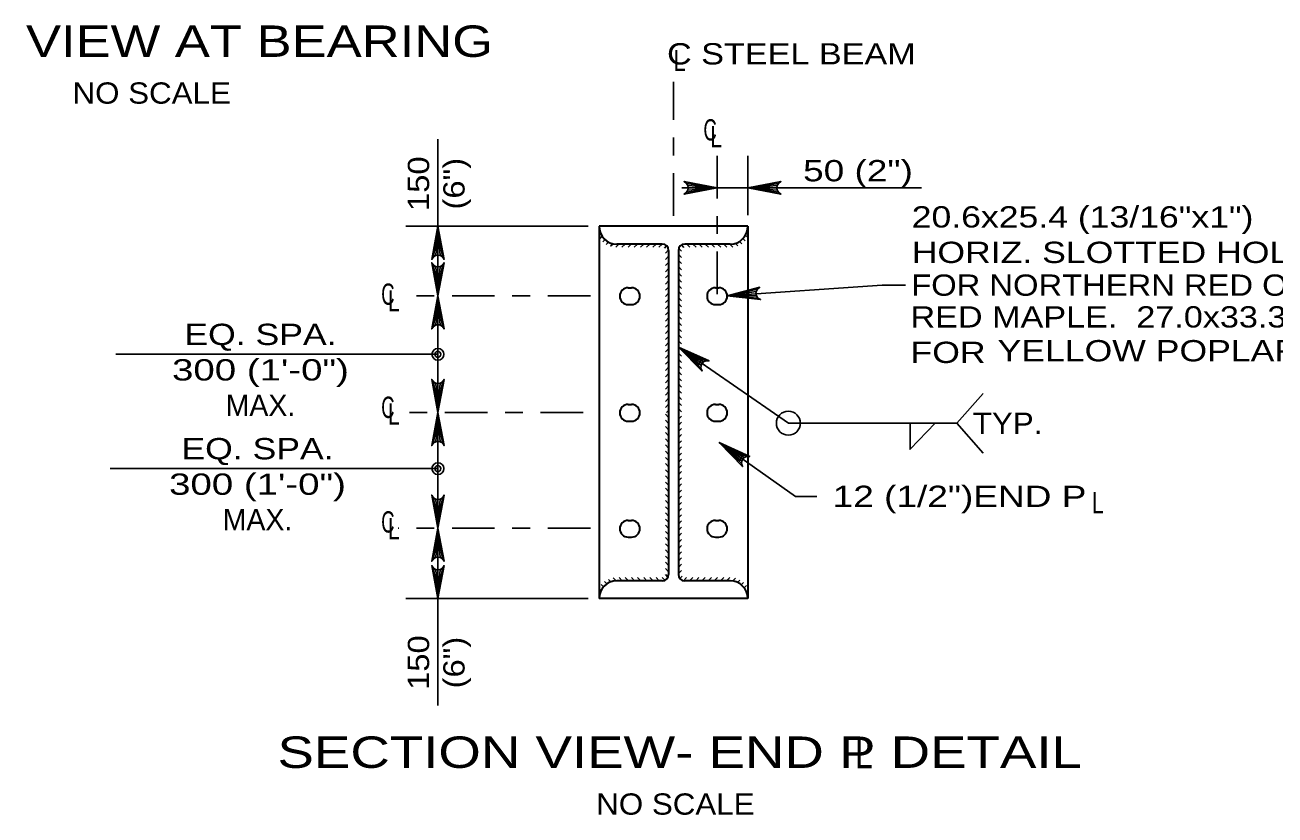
# Model space of a CAD drawing. Extents: x -11 to 79, y -154 to 0.
# Drawn here: x 42.01 to 49.06, y -37.34 to -32.89 of the extents above; entities that cross this region are included whole.
import ezdxf
from ezdxf.enums import TextEntityAlignment as Align

# ---------------------------------------------------------------- set-up
doc = ezdxf.new("R2010")
doc.units = 0
doc.header["$LTSCALE"] = 0.048
doc.linetypes.add('DOT_DASHED', pattern=[7.7, 5, -1.2, 0.3, -1.2])
doc.layers.add('3', color=7, linetype='Continuous', lineweight=25)
doc.layers.add('4', color=7, linetype='Continuous', lineweight=25)

msp = doc.modelspace()

# ---------------------------------------------------------------- hatches: boundary and pattern name
at = {"layer": '3'}
for points in [[(45.79275, -33.78758), (45.79275, -33.82758), (45.91275, -33.80758)], [(46.206, -33.78758), (46.206, -33.82758), (46.086, -33.80758)], [(44.3185, -34.14467), (44.3585, -34.14467), (44.3385, -34.02467)], [(44.3185, -34.29642), (44.3585, -34.29642), (44.3385, -34.41642)], [(44.3185, -34.53642), (44.3585, -34.53642), (44.3385, -34.41642)], [(45.96975, -34.41558), (46.09017, -34.41733), (46.08883, -34.39742)], [(45.805, -34.80667), (45.82808, -34.774), (45.71858, -34.721)], [(44.3185, -34.95392), (44.3585, -34.95392), (44.3385, -35.07392)], [(44.3185, -35.19392), (44.3585, -35.19392), (44.3385, -35.07392)], [(46.03625, -35.34625), (46.05933, -35.31358), (45.94983, -35.26067)], [(44.3185, -35.6065), (44.3585, -35.6065), (44.3385, -35.7265)], [(44.3185, -35.8465), (44.3585, -35.8465), (44.3385, -35.7265)], [(44.3185, -36.00308), (44.3585, -36.00308), (44.3385, -36.12308)]]:
    msp.add_hatch(color=256, dxfattribs=at).paths.add_polyline_path(points)

# ---------------------------------------------------------------- linework, layer by layer
for p, q in [((44.3385, -34.41642), (44.3385, -33.533)), ((46.086, -33.96217), (46.086, -33.62758)), ((46.086, -33.80758), (45.71317, -33.80758)), ((46.206, -33.80758), (46.326, -33.80758)), ((46.326, -33.80758), (47.06525, -33.80758)), ((45.18492, -34.02467), (44.1585, -34.02467)), ((45.96975, -34.41558), (46.84267, -34.35575)), ((46.84267, -34.35575), (46.97508, -34.35575)), ((44.3385, -34.41642), (44.3385, -36.72658)), ((45.69425, -34.70575), (46.31442, -35.13458)), ((44.3385, -34.74617), (42.5235, -34.74617)), ((47.26417, -35.13458), (47.41242, -34.96675)), ((46.31442, -35.13458), (47.26417, -35.13458)), ((47.26417, -35.13458), (47.41242, -35.3025)), ((45.9245, -35.24267), (46.35425, -35.54675)), ((44.3385, -35.3905), (42.49042, -35.3905)), ((46.35425, -35.54675), (46.47425, -35.54675)), ((45.18492, -36.12308), (44.1585, -36.12308))]:
    msp.add_line(p, q, dxfattribs=at)
at = {"layer": '3', "linetype": 'DOT_DASHED'}
for p, q in [((45.91275, -34.40708), (45.91275, -33.62758)), ((45.15742, -35.07392), (44.1085, -35.07392))]:
    msp.add_line(p, q, dxfattribs=at)
at = {"layer": '3'}
for points in [[(45.91275, -33.80758), (45.72633, -33.8425), (45.74067, -33.83258), (45.74808, -33.82008), (45.75025, -33.80758), (45.74808, -33.79508), (45.74067, -33.78258), (45.72633, -33.77267), (45.91275, -33.80758), (45.74067, -33.78258), (45.74808, -33.79508), (45.91275, -33.80758), (45.75025, -33.80758), (45.74808, -33.82008), (45.91275, -33.80758), (45.74067, -33.83258)], [(46.086, -33.80758), (46.27242, -33.77267), (46.25808, -33.78258), (46.25067, -33.79508), (46.2485, -33.80758), (46.25067, -33.82008), (46.25808, -33.83258), (46.27242, -33.8425), (46.086, -33.80758), (46.25808, -33.83258), (46.25067, -33.82008), (46.086, -33.80758), (46.2485, -33.80758), (46.25067, -33.79508), (46.086, -33.80758), (46.25808, -33.78258)], [(44.3385, -34.02467), (44.37342, -34.21108), (44.3635, -34.19675), (44.351, -34.18933), (44.3385, -34.18717), (44.326, -34.18933), (44.3135, -34.19675), (44.30358, -34.21108), (44.3385, -34.02467), (44.3135, -34.19675), (44.326, -34.18933), (44.3385, -34.02467), (44.3385, -34.18717), (44.351, -34.18933), (44.3385, -34.02467), (44.3635, -34.19675)], [(44.3385, -34.41642), (44.30358, -34.23), (44.3135, -34.24433), (44.326, -34.25175), (44.3385, -34.25392), (44.351, -34.25175), (44.3635, -34.24433), (44.37342, -34.23), (44.3385, -34.41642), (44.3635, -34.24433), (44.351, -34.25175), (44.3385, -34.41642), (44.3385, -34.25392), (44.326, -34.25175), (44.3385, -34.41642), (44.3135, -34.24433)], [(45.96975, -34.41558), (46.15333, -34.368), (46.13967, -34.37892), (46.13317, -34.39183), (46.13183, -34.4045), (46.13483, -34.41683), (46.14308, -34.42875), (46.15808, -34.43767), (45.96975, -34.41558), (46.14308, -34.42875), (46.13483, -34.41683), (45.96975, -34.41558), (46.13183, -34.4045), (46.13317, -34.39183), (45.96975, -34.41558), (46.13967, -34.37892)], [(44.3385, -34.41642), (44.37342, -34.60283), (44.3635, -34.5885), (44.351, -34.58108), (44.3385, -34.57892), (44.326, -34.58108), (44.3135, -34.5885), (44.30358, -34.60283), (44.3385, -34.41642), (44.3135, -34.5885), (44.326, -34.58108), (44.3385, -34.41642), (44.3385, -34.57892), (44.351, -34.58108), (44.3385, -34.41642), (44.3635, -34.5885)], [(45.69425, -34.70575), (45.86742, -34.783), (45.85, -34.783), (45.83675, -34.78908), (45.82792, -34.79817), (45.82258, -34.80967), (45.82158, -34.82417), (45.82767, -34.8405), (45.69425, -34.70575), (45.82158, -34.82417), (45.82258, -34.80967), (45.69425, -34.70575), (45.82792, -34.79817), (45.83675, -34.78908), (45.69425, -34.70575), (45.85, -34.783)], [(44.3385, -35.07392), (44.37342, -34.8875), (44.3635, -34.90183), (44.351, -34.90925), (44.3385, -34.91142), (44.326, -34.90925), (44.3135, -34.90183), (44.30358, -34.8875), (44.3385, -35.07392), (44.3135, -34.90183), (44.326, -34.90925), (44.3385, -35.07392), (44.3385, -34.91142), (44.351, -34.90925), (44.3385, -35.07392), (44.3635, -34.90183)], [(44.3385, -35.07392), (44.37342, -35.26033), (44.3635, -35.246), (44.351, -35.23858), (44.3385, -35.23642), (44.326, -35.23858), (44.3135, -35.246), (44.30358, -35.26033), (44.3385, -35.07392), (44.3135, -35.246), (44.326, -35.23858), (44.3385, -35.07392), (44.3385, -35.23642), (44.351, -35.23858), (44.3385, -35.07392), (44.3635, -35.246)], [(47.00075, -35.13458), (47.00075, -35.28133), (47.14217, -35.13458)], [(45.9245, -35.24267), (46.09683, -35.32183), (46.07942, -35.32167), (46.06608, -35.32758), (46.05717, -35.3365), (46.05167, -35.348), (46.0505, -35.36242), (46.0565, -35.37883), (45.9245, -35.24267), (46.0505, -35.36242), (46.05167, -35.348), (45.9245, -35.24267), (46.05717, -35.3365), (46.06608, -35.32758), (45.9245, -35.24267), (46.07942, -35.32167)], [(44.3385, -35.7265), (44.37342, -35.54008), (44.3635, -35.55442), (44.351, -35.56183), (44.3385, -35.564), (44.326, -35.56183), (44.3135, -35.55442), (44.30358, -35.54008), (44.3385, -35.7265), (44.3135, -35.55442), (44.326, -35.56183), (44.3385, -35.7265), (44.3385, -35.564), (44.351, -35.56183), (44.3385, -35.7265), (44.3635, -35.55442)], [(44.3385, -35.7265), (44.37342, -35.91292), (44.3635, -35.89858), (44.351, -35.89117), (44.3385, -35.889), (44.326, -35.89117), (44.3135, -35.89858), (44.30358, -35.91292), (44.3385, -35.7265), (44.3135, -35.89858), (44.326, -35.89117), (44.3385, -35.7265), (44.3385, -35.889), (44.351, -35.89117), (44.3385, -35.7265), (44.3635, -35.89858)], [(44.3385, -36.12308), (44.30358, -35.93667), (44.3135, -35.951), (44.326, -35.95842), (44.3385, -35.96058), (44.351, -35.95842), (44.3635, -35.951), (44.37342, -35.93667), (44.3385, -36.12308), (44.3635, -35.951), (44.351, -35.95842), (44.3385, -36.12308), (44.3385, -35.96058), (44.326, -35.95842), (44.3385, -36.12308), (44.3135, -35.951)]]:
    msp.add_lwpolyline(points, dxfattribs=at)
for points in [[(45.79275, -33.78758), (45.79275, -33.82758), (45.91275, -33.80758)], [(46.206, -33.78758), (46.206, -33.82758), (46.086, -33.80758)], [(44.3185, -34.14467), (44.3585, -34.14467), (44.3385, -34.02467)], [(44.3185, -34.29642), (44.3585, -34.29642), (44.3385, -34.41642)], [(44.3185, -34.53642), (44.3585, -34.53642), (44.3385, -34.41642)], [(45.96975, -34.41558), (46.09017, -34.41733), (46.08883, -34.39742)], [(45.805, -34.80667), (45.82808, -34.774), (45.71858, -34.721)], [(44.3185, -34.95392), (44.3585, -34.95392), (44.3385, -35.07392)], [(44.3185, -35.19392), (44.3585, -35.19392), (44.3385, -35.07392)], [(46.03625, -35.34625), (46.05933, -35.31358), (45.94983, -35.26067)], [(44.3185, -35.6065), (44.3585, -35.6065), (44.3385, -35.7265)], [(44.3185, -35.8465), (44.3585, -35.8465), (44.3385, -35.7265)], [(44.3185, -36.00308), (44.3585, -36.00308), (44.3385, -36.12308)]]:
    msp.add_lwpolyline(points, close=True, dxfattribs=at)
for centre, radius in [((44.33847, -34.74617), 0.03333), ((44.33847, -34.74617), 0.01667), ((46.31435, -35.13461), 0.06746), ((44.33847, -35.3905), 0.03333), ((44.33847, -35.3905), 0.01667)]:
    msp.add_circle(centre, radius, dxfattribs=at)
at = {"layer": '4', "linetype": 'DOT_DASHED'}
for p, q in [((45.66675, -33.96458), (45.66675, -33.21058)), ((45.19808, -34.41642), (44.125, -34.41642)), ((45.19808, -35.7265), (44.114, -35.7265))]:
    msp.add_line(p, q, dxfattribs=at)
at = {"layer": '4', "lineweight": 35}
for p, q in [((45.24742, -34.02467), (45.24742, -36.12308)), ((46.086, -34.02467), (45.24742, -34.02467)), ((46.086, -34.02467), (46.086, -36.12308)), ((45.25142, -34.09342), (45.26442, -34.08042)), ((45.60358, -34.12467), (45.34742, -34.12467)), ((45.63917, -34.16025), (45.63917, -35.9875)), ((45.69425, -34.16025), (45.69425, -35.9875)), ((45.986, -34.12467), (45.72983, -34.12467)), ((45.41083, -34.37117), (45.4305, -34.37117)), ((45.90292, -34.37117), (45.92267, -34.37117)), ((45.41083, -34.46558), (45.4305, -34.46558)), ((45.90292, -34.46558), (45.92267, -34.46558)), ((45.41083, -35.02858), (45.4305, -35.02858)), ((45.90292, -35.02858), (45.92267, -35.02858)), ((45.41083, -35.12308), (45.4305, -35.12308)), ((45.90292, -35.12308), (45.92267, -35.12308)), ((45.41083, -35.68217), (45.4305, -35.68217)), ((45.90292, -35.68217), (45.92267, -35.68217)), ((45.41083, -35.77667), (45.4305, -35.77667)), ((45.90292, -35.77667), (45.92267, -35.77667)), ((45.60358, -36.02308), (45.34742, -36.02308)), ((45.986, -36.02308), (45.72983, -36.02308)), ((46.086, -36.12308), (45.24742, -36.12308))]:
    msp.add_line(p, q, dxfattribs=at)
at = {"layer": '4'}
for p, q in [((45.24742, -34.02783), (45.2475, -34.02775)), ((45.24742, -34.06258), (45.25283, -34.05717)), ((45.26775, -34.11183), (45.28058, -34.09908)), ((46.05217, -34.1225), (46.03908, -34.10942)), ((46.07108, -34.10658), (46.05825, -34.09383)), ((46.086, -34.08675), (46.07308, -34.07383)), ((46.086, -34.05192), (46.083, -34.04892)), ((45.28783, -34.12667), (45.30108, -34.11333)), ((45.31192, -34.13733), (45.32675, -34.1225)), ((45.34142, -34.14267), (45.35933, -34.12467)), ((45.376, -34.14275), (45.39417, -34.12467)), ((45.41083, -34.14275), (45.42892, -34.12467)), ((45.44567, -34.14275), (45.46375, -34.12467)), ((45.48042, -34.14275), (45.49858, -34.12467)), ((45.51525, -34.14275), (45.53333, -34.12467)), ((45.55, -34.14275), (45.56817, -34.12467)), ((45.58483, -34.14275), (45.60292, -34.12467)), ((45.61517, -34.14725), (45.628, -34.13442)), ((45.62108, -34.17617), (45.63908, -34.15808)), ((45.71242, -34.1655), (45.69608, -34.14917)), ((45.72517, -34.14342), (45.7115, -34.12975)), ((45.75925, -34.14275), (45.74117, -34.12467)), ((45.79408, -34.14275), (45.776, -34.12467)), ((45.82892, -34.14275), (45.81075, -34.12467)), ((45.86367, -34.14275), (45.84558, -34.12467)), ((45.8985, -34.14275), (45.88033, -34.12467)), ((45.93325, -34.14275), (45.91517, -34.12467)), ((45.96808, -34.14275), (45.95, -34.12467)), ((46.00183, -34.14175), (45.98475, -34.12467)), ((46.02942, -34.1345), (46.01525, -34.12033)), ((45.62108, -34.211), (45.63917, -34.19283)), ((45.62108, -34.24575), (45.63917, -34.22767)), ((45.71242, -34.20025), (45.69425, -34.18217)), ((45.71242, -34.23508), (45.69425, -34.217)), ((45.62108, -34.28058), (45.63917, -34.26242)), ((45.62108, -34.31533), (45.63917, -34.29725)), ((45.71242, -34.26992), (45.69425, -34.25175)), ((45.71242, -34.30467), (45.69425, -34.28658)), ((45.71242, -34.3395), (45.69425, -34.32133)), ((45.62108, -34.35017), (45.63917, -34.33208)), ((45.62108, -34.38492), (45.63917, -34.36683)), ((45.71242, -34.37425), (45.69425, -34.35617)), ((45.71242, -34.40908), (45.69425, -34.391)), ((45.62108, -34.41975), (45.63917, -34.40167)), ((45.62108, -34.45458), (45.63917, -34.43642)), ((45.71242, -34.44392), (45.69425, -34.42575)), ((45.71242, -34.47867), (45.69425, -34.46058)), ((45.62108, -34.48933), (45.63917, -34.47125)), ((45.62108, -34.52417), (45.63917, -34.506)), ((45.71242, -34.5135), (45.69425, -34.49533)), ((45.71242, -34.54825), (45.69425, -34.53017)), ((45.62108, -34.55892), (45.63917, -34.54083)), ((45.62108, -34.59375), (45.63917, -34.57567)), ((45.71242, -34.58308), (45.69425, -34.565)), ((45.71242, -34.61783), (45.69425, -34.59975)), ((45.62108, -34.62858), (45.63917, -34.61042)), ((45.62108, -34.66333), (45.63917, -34.64525)), ((45.71242, -34.65267), (45.69425, -34.63458)), ((45.71242, -34.6875), (45.69425, -34.66933)), ((45.62108, -34.69817), (45.63917, -34.68)), ((45.62108, -34.73292), (45.63917, -34.71483)), ((45.71242, -34.72225), (45.69425, -34.70417)), ((45.71242, -34.75708), (45.69425, -34.73892)), ((45.62108, -34.76775), (45.63917, -34.74967)), ((45.62108, -34.8025), (45.63917, -34.78442)), ((45.71242, -34.79183), (45.69425, -34.77375)), ((45.71242, -34.82667), (45.69425, -34.80858)), ((45.62108, -34.83733), (45.63917, -34.81925)), ((45.62108, -34.87217), (45.63917, -34.854)), ((45.71242, -34.8615), (45.69425, -34.84333)), ((45.71242, -34.89625), (45.69425, -34.87817)), ((45.62108, -34.90692), (45.63917, -34.88883)), ((45.62108, -34.94175), (45.63917, -34.92358)), ((45.71242, -34.93108), (45.69425, -34.91292)), ((45.71242, -34.96583), (45.69425, -34.94775)), ((45.62108, -34.9765), (45.63917, -34.95842)), ((45.62108, -35.01133), (45.63917, -34.99325)), ((45.71242, -35.00067), (45.69425, -34.98258)), ((45.71242, -35.03542), (45.69425, -35.01733)), ((45.62108, -35.04608), (45.63917, -35.028)), ((45.63917, -35.10142), (45.62108, -35.08333)), ((45.62808, -35.07392), (45.63917, -35.06283)), ((45.71242, -35.07025), (45.69425, -35.05217)), ((45.69425, -35.07725), (45.69767, -35.07392)), ((45.69425, -35.11208), (45.71242, -35.094)), ((45.63917, -35.13625), (45.62108, -35.11808)), ((45.63917, -35.171), (45.62108, -35.15292)), ((45.69425, -35.14692), (45.71242, -35.12875)), ((45.69425, -35.18167), (45.71242, -35.16358)), ((45.63917, -35.20583), (45.62108, -35.18767)), ((45.63917, -35.24058), (45.62108, -35.2225)), ((45.69425, -35.2165), (45.71242, -35.19842)), ((45.69425, -35.25125), (45.71242, -35.23317)), ((45.63917, -35.27542), (45.62108, -35.25733)), ((45.63917, -35.31025), (45.62108, -35.29208)), ((45.69425, -35.28608), (45.71242, -35.268)), ((45.69425, -35.32092), (45.71242, -35.30275)), ((45.63917, -35.345), (45.62108, -35.32692)), ((45.63917, -35.37983), (45.62108, -35.36167)), ((45.69425, -35.35567), (45.71242, -35.33758)), ((45.69425, -35.3905), (45.71242, -35.37233)), ((45.63917, -35.41458), (45.62108, -35.3965)), ((45.63917, -35.44942), (45.62108, -35.43133)), ((45.69425, -35.42525), (45.71242, -35.40717)), ((45.69425, -35.46008), (45.71242, -35.442)), ((45.63917, -35.48417), (45.62108, -35.46608)), ((45.63917, -35.519), (45.62108, -35.50092)), ((45.69425, -35.49483), (45.71242, -35.47675)), ((45.69425, -35.52967), (45.71242, -35.51158)), ((45.63917, -35.55383), (45.62108, -35.53567)), ((45.63917, -35.58858), (45.62108, -35.5705)), ((45.69425, -35.5645), (45.71242, -35.54633)), ((45.69425, -35.59925), (45.71242, -35.58117)), ((45.63917, -35.62342), (45.62108, -35.60525)), ((45.63917, -35.65817), (45.62108, -35.64008)), ((45.69425, -35.63408), (45.71242, -35.61592)), ((45.69425, -35.66883), (45.71242, -35.65075)), ((45.63917, -35.693), (45.62108, -35.67492)), ((45.63917, -35.72783), (45.62108, -35.70967)), ((45.69425, -35.70367), (45.71242, -35.68558)), ((45.69425, -35.7385), (45.71242, -35.72033)), ((45.63917, -35.76258), (45.62108, -35.7445)), ((45.63917, -35.79742), (45.62108, -35.77925)), ((45.69425, -35.77325), (45.71242, -35.75517)), ((45.69425, -35.80808), (45.71242, -35.78992)), ((45.63917, -35.83217), (45.62108, -35.81408)), ((45.63917, -35.867), (45.62108, -35.84892)), ((45.69425, -35.84283), (45.71242, -35.82475)), ((45.69425, -35.87767), (45.71242, -35.85958)), ((45.63917, -35.90175), (45.62108, -35.88367)), ((45.63917, -35.93658), (45.62108, -35.9185)), ((45.69425, -35.91242), (45.71242, -35.89433)), ((45.69425, -35.94725), (45.71242, -35.92917)), ((45.343, -36.02317), (45.32667, -36.00683)), ((45.37767, -36.02308), (45.35958, -36.005)), ((45.4125, -36.02308), (45.39442, -36.005)), ((45.44733, -36.02308), (45.42917, -36.005)), ((45.48208, -36.02308), (45.464, -36.005)), ((45.51692, -36.02308), (45.49875, -36.005)), ((45.55167, -36.02308), (45.53358, -36.005)), ((45.5865, -36.02308), (45.56842, -36.005)), ((45.61817, -36.02), (45.60317, -36.005)), ((45.63917, -35.97142), (45.62108, -35.95325)), ((45.63575, -36.00275), (45.62108, -35.98808)), ((45.69425, -35.98208), (45.71242, -35.96392)), ((45.70175, -36.00933), (45.71475, -35.99633)), ((45.72342, -36.0225), (45.74092, -36.005)), ((45.75767, -36.02308), (45.77575, -36.005)), ((45.79242, -36.02308), (45.8105, -36.005)), ((45.82725, -36.02308), (45.84533, -36.005)), ((45.862, -36.02308), (45.88017, -36.005)), ((45.89683, -36.02308), (45.91492, -36.005)), ((45.93158, -36.02308), (45.94975, -36.005)), ((45.96642, -36.02308), (45.9845, -36.005)), ((46.00025, -36.02408), (46.01558, -36.00875)), ((45.25833, -36.07775), (45.24742, -36.06683)), ((45.27242, -36.057), (45.25958, -36.04417)), ((45.29083, -36.04067), (45.27783, -36.02767)), ((45.31392, -36.02892), (45.29992, -36.01492)), ((46.02717, -36.03192), (46.04067, -36.01842)), ((46.04875, -36.04517), (46.06158, -36.03233)), ((46.06583, -36.06283), (46.07875, -36.05)), ((46.0785, -36.085), (46.086, -36.0775)), ((45.24933, -36.10358), (45.24742, -36.10167)), ((46.0855, -36.11283), (46.086, -36.11233))]:
    msp.add_line(p, q, dxfattribs=at)
at = {"layer": '4', "lineweight": 35}
for centre, radius, start, end in [((45.34741, -34.02468), 0.1, 180, 270), ((45.98599, -34.02468), 0.1, 270, 0), ((45.60356, -34.16025), 0.03558, 0, 90), ((45.72983, -34.16025), 0.03558, 90, 180), ((45.41079, -34.41838), 0.04724, 90, 270), ((45.43048, -34.41838), 0.04724, 270, 90), ((45.90292, -34.41838), 0.04724, 90, 270), ((45.9226, -34.41838), 0.04724, 270, 90), ((45.41079, -35.07585), 0.04724, 90, 270), ((45.43048, -35.07585), 0.04724, 270, 90), ((45.90292, -35.07585), 0.04724, 90, 270), ((45.9226, -35.07585), 0.04724, 270, 90), ((45.41079, -35.7294), 0.04724, 90, 270), ((45.43048, -35.7294), 0.04724, 270, 90), ((45.90292, -35.7294), 0.04724, 90, 270), ((45.9226, -35.7294), 0.04724, 270, 90), ((45.60356, -35.98752), 0.03558, 270, 0), ((45.72983, -35.98752), 0.03558, 180, 270), ((45.34741, -36.1231), 0.1, 90, 180), ((45.98599, -36.1231), 0.1, 0, 90)]:
    msp.add_arc(centre, radius, start, end, dxfattribs=at)

# ---------------------------------------------------------------- texts
at = {"layer": '3'}
for s, height, width, p in [('SECTION VIEW AT BEARING', 0.1772, 1.25, (42.63338, -33.06958)), ('50 (2")', 0.12, 1.3, (46.70687, -33.771)), ('EQ. SPA.', 0.12, 1.25, (43.33796, -34.69375)), ('300 (1\'-0")', 0.12, 1.35, (43.33804, -34.89375)), ('EQ. SPA.', 0.12, 1.25, (43.32137, -35.33808)), ('300 (1\'-0")', 0.12, 1.35, (43.32146, -35.53808)), ('SECTION VIEW- END P DETAIL', 0.1772, 1.3, (45.70175, -37.07767))]:
    msp.add_text(s, height=height, dxfattribs=dict(at, width=width)).set_placement(p, align=Align.CENTER)
for s, width, p in [('C STEEL BEAM', 1.2, (45.63042, -33.11217)), ('L', 0.75, (45.66817, -33.14983)), ('NO SCALE', 1.1, (42.27842, -33.33333)), ('C', 0.65, (45.83558, -33.54083)), ('L', 0.75, (45.87325, -33.57858)), ('20.6x25.4 (13/16"x1")', 1.25, (47.00983, -34.03133)), ('HORIZ. SLOTTED HOLE', 1.25, (47.00983, -34.23133)), ('FOR NORTHERN RED OAK AND', 1.15, (47.00708, -34.41608)), ('C', 0.65, (44.01875, -34.46692)), ('L', 0.75, (44.0565, -34.50458)), ('RED MAPLE.  27.0x33.3 (1 1/16"x1 5/16")', 1.2, (47.003, -34.59508)), ('FOR ', 1.25, (47.003, -34.79508)), ('YELLOW POPLAR. (TYP.)', 1.25, (47.49383, -34.78592)), ('C', 0.65, (44.01875, -35.10483)), ('L', 0.75, (44.0565, -35.1425)), ('TYP.', 1.1, (47.35417, -35.19467)), ('12 (1/2")END P', 1.3, (46.56425, -35.60675)), ('L', 0.75, (48.02625, -35.64283)), ('C', 0.65, (44.01875, -35.751)), ('L', 0.75, (44.0565, -35.78875)), ('NO SCALE', 1.1, (45.23108, -37.34142))]:
    msp.add_text(s, height=0.12, dxfattribs=dict(at, width=width)).set_placement(p)
at = {"layer": '3', "width": 1.15}
for s, p in [('150', (44.28892, -33.78437)), ('(6")', (44.48892, -33.78429)), ('150', (44.28892, -36.48404)), ('(6")', (44.48892, -36.48396))]:
    msp.add_text(s, height=0.12, rotation=90, dxfattribs=at).set_placement(p, align=Align.CENTER)
at = {"layer": '3'}
for p in [(43.33804, -35.09375), (43.32146, -35.73808)]:
    msp.add_text('MAX.', height=0.12, dxfattribs=at).set_placement(p, align=Align.CENTER)
at = {"layer": '4', "width": 0.75}
msp.add_text('L', height=0.1772, dxfattribs=at).set_placement((46.74025, -37.08008), align=Align.CENTER)

doc.saveas('drawing.dxf')
